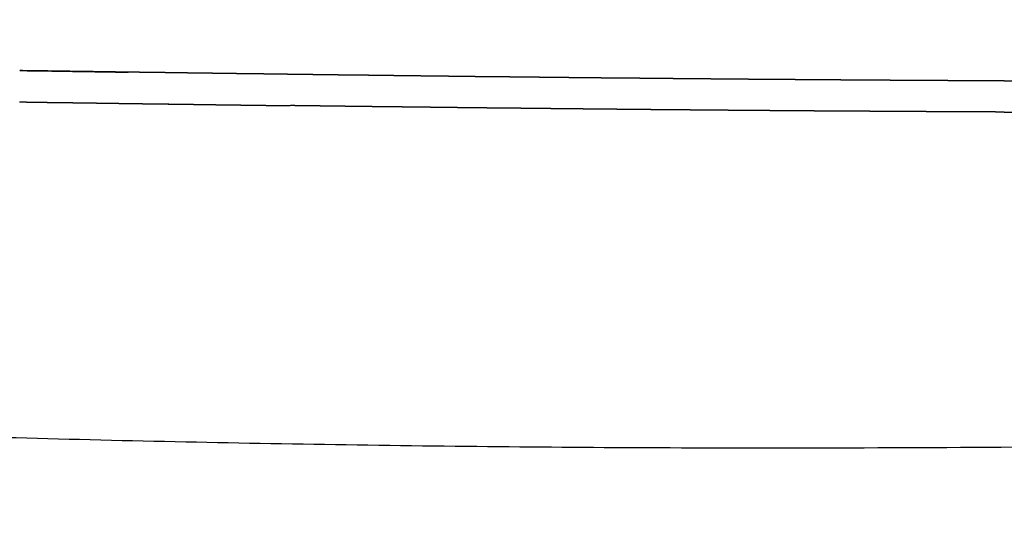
# Model space of a CAD drawing. Header units: millimetres. Extents: x -31695 to -21550, y -3481 to 7253.
# Tile 541 of 656: x -31255 to -31130, y 5439 to 5504. Entities that reach past the tile are written whole.
import ezdxf

# ---------------------------------------------------------------- set-up
doc = ezdxf.new("R2010")
doc.units = ezdxf.units.MM
doc.layers.add('2d', color=7, linetype='Continuous', true_color=0x000000)

msp = doc.modelspace()

# ---------------------------------------------------------------- linework, layer by layer
at = {"layer": '2d'}
for points, knots in [([(-30699.37, 5561.54), (-30698.52, 5560.54), (-30696.33, 5557.23), (-30694.87, 5555.06), (-30693.6, 5552.68), (-30692.33, 5550.31), (-30691.24, 5547.71), (-30690.16, 5545.11), (-30689.24, 5542.27), (-30688.31, 5539.42), (-30687.55, 5536.33), (-30686.78, 5533.23), (-30686.86, 5533.17), (-30686.93, 5533.1), (-30686.31, 5529.74), (-30685.68, 5526.37), (-30685.18, 5522.72), (-30684.67, 5519.07), (-30684.28, 5515.11), (-30683.89, 5511.16), (-30683.6, 5506.89), (-30683.31, 5502.62), (-30683.1, 5498.02), (-30682.89, 5493.42), (-30682.75, 5488.47), (-30682.61, 5483.52), (-30682.52, 5478.21), (-30682.44, 5472.9), (-30682.39, 5467.21), (-30682.35, 5461.53), (-30682.33, 5455.45), (-30682.32, 5449.37), (-30682.32, 5442.88), (-30682.32, 5436.4), (-30682.32, 5429.5), (-30682.32, 5422.6), (-30682.32, 5415.3), (-30682.32, 5408), (-30682.32, 5400.34), (-30682.32, 5392.67), (-30682.32, 5384.67), (-30682.32, 5376.67), (-30682.32, 5368.35), (-30682.32, 5360.03), (-30682.32, 5351.43), (-30682.32, 5342.83), (-30682.32, 5333.97), (-30682.32, 5325.11), (-30682.32, 5316.02), (-30682.32, 5306.93), (-30682.32, 5297.64), (-30682.32, 5288.34), (-30682.32, 5278.87), (-30682.32, 5269.41), (-30682.32, 5259.79), (-30682.32, 5250.17), (-30682.32, 5240.44), (-30682.32, 5230.7), (-30682.32, 5220.87), (-30682.32, 5211.04), (-30682.32, 5201.14), (-30682.32, 5191.25), (-30682.32, 5181.31), (-30682.32, 5171.38), (-30682.32, 5161.43), (-30682.32, 5151.49), (-30682.32, 5141.56), (-30682.32, 5131.63), (-30682.32, 5121.74), (-30682.32, 5111.85), (-30682.32, 5102.03), (-30682.32, 5092.21), (-30682.32, 5082.48), (-30682.32, 5072.74), (-30682.32, 5063.12), (-30682.32, 5053.51), (-30682.32, 5044.02), (-30682.32, 5034.54), (-30682.32, 5025.23), (-30682.32, 5015.91), (-30682.32, 5006.78), (-30682.32, 4997.64), (-30682.32, 4988.72), (-30682.32, 4979.8), (-30682.32, 4971.12), (-30682.32, 4962.44), (-30682.32, 4954.01), (-30682.32, 4945.59), (-30682.32, 4937.45), (-30682.32, 4929.31), (-30682.32, 4921.47), (-30682.32, 4913.64), (-30682.32, 4906.14), (-30682.32, 4898.64), (-30682.32, 4891.5), (-30682.32, 4884.36), (-30682.32, 4877.6), (-30682.32, 4870.84), (-30682.32, 4864.48), (-30682.32, 4858.12), (-30682.33, 4852.15), (-30682.35, 4846.18), (-30682.39, 4840.6), (-30682.44, 4835.01), (-30682.52, 4829.79), (-30682.61, 4824.57), (-30682.75, 4819.71), (-30682.89, 4814.85), (-30683.1, 4810.33), (-30683.31, 4805.81), (-30683.6, 4801.63), (-30683.89, 4797.44), (-30684.28, 4793.57), (-30684.68, 4789.71), (-30685.18, 4786.14), (-30686.15, 4779.18), (-30686.78, 4775.91), (-30687.55, 4772.93), (-30688.32, 4769.94), (-30689.24, 4767.23), (-30690.16, 4764.51), (-30691.25, 4762.05), (-30692.33, 4759.59), (-30693.6, 4757.38), (-30694.87, 4755.16), (-30696.34, 4753.18), (-30697.8, 4751.2), (-30699.47, 4749.43), (-30701.15, 4747.67), (-30703.04, 4746.11), (-30704.94, 4744.56), (-30707.07, 4743.2), (-30709.21, 4741.83), (-30711.59, 4740.65), (-30713.97, 4739.47), (-30716.62, 4738.46), (-30719.27, 4737.45), (-30722.19, 4736.6), (-30725.12, 4735.74), (-30728.33, 4735.03), (-30738.73, 4733.29), (-30742.57, 4732.83), (-30746.41, 4732.36), (-30750.58, 4732), (-30754.75, 4731.63), (-30759.27, 4731.36), (-30763.79, 4731.09), (-30768.67, 4730.89), (-30773.55, 4730.7), (-30778.8, 4730.57), (-30784.05, 4730.44), (-30789.69, 4730.36), (-30795.33, 4730.28), (-30801.37, 4730.24), (-30807.41, 4730.2), (-30813.87, 4730.18), (-30820.32, 4730.17), (-30827.21, 4730.17), (-30834.09, 4730.17), (-30841.41, 4730.17), (-30848.73, 4730.17), (-30856.46, 4730.17), (-30864.18, 4730.17), (-30872.29, 4730.17), (-30880.39, 4730.17), (-30888.83, 4730.17), (-30897.28, 4730.17), (-30906.03, 4730.17), (-30914.79, 4730.17), (-30923.82, 4730.17), (-30932.84, 4730.17), (-30942.12, 4730.17), (-30951.39, 4730.18), (-30960.87, 4730.18), (-30970.35, 4730.18), (-30980, 4730.18), (-30989.66, 4730.18), (-30999.45, 4730.18), (-31009.25, 4730.18), (-31019.16, 4730.18), (-31029.06, 4730.18), (-31039.04, 4730.18), (-31049.03, 4730.18), (-31059.05, 4730.18), (-31069.07, 4730.18), (-31079.1, 4730.18), (-31089.14, 4730.18), (-31099.14, 4730.18), (-31109.15, 4730.18), (-31119.1, 4730.18), (-31129.05, 4730.18), (-31138.91, 4730.18), (-31148.77, 4730.18), (-31158.52, 4730.18), (-31168.27, 4730.18), (-31177.9, 4730.18), (-31187.53, 4730.18), (-31197.02, 4730.18), (-31206.51, 4730.18), (-31215.84, 4730.18), (-31225.17, 4730.18), (-31234.33, 4730.18), (-31243.49, 4730.18), (-31252.46, 4730.18), (-31261.43, 4730.18), (-31270.2, 4730.18), (-31278.96, 4730.18), (-31287.51, 4730.18), (-31296.05, 4730.18), (-31304.36, 4730.17), (-31312.67, 4730.17), (-31320.72, 4730.17), (-31328.78, 4730.17), (-31336.56, 4730.17), (-31344.34, 4730.17), (-31351.84, 4730.17), (-31359.34, 4730.17), (-31366.54, 4730.17), (-31373.73, 4730.17), (-31379.53, 4730.17), (-31385.32, 4730.17)], [-72.510158, -72.510158, -72.510158, -72, -70, -70, -69, -69, -68, -68, -67, -67, -66, -66, -65, -65, -64, -64, -63, -63, -62, -62, -61, -61, -60, -60, -59, -59, -58, -58, -57, -57, -56, -56, -55, -55, -54, -54, -53, -53, -52, -52, -51, -51, -50, -50, -49, -49, -48, -48, -47, -47, -46, -46, -45, -45, -44, -44, -43, -43, -42, -42, -41, -41, -40, -40, -39, -39, -38, -38, -37, -37, -36, -36, -35, -35, -34, -34, -33, -33, -32, -32, -31, -31, -30, -30, -29, -29, -28, -28, -27, -27, -26, -26, -25, -25, -24, -24, -23, -23, -22, -22, -21, -21, -20, -20, -19, -19, -18, -18, -17, -17, -16, -16, -15, -15, -14, -12, -12, -11, -11, -10, -10, -9, -9, -8, -8, -7, -7, -6, -6, -5, -5, -4, -4, -3, -3, -2, -2, -1, 0.25, 2, 2, 3, 3, 4, 4, 5, 5, 6, 6, 7, 7, 8, 8, 9, 9, 10, 10, 11, 11, 12, 12, 13, 13, 14, 14, 15, 15, 16, 16, 17, 17, 18, 18, 19, 19, 20, 20, 21, 21, 22, 22, 23, 23, 24, 24, 25, 25, 26, 26, 27, 27, 28, 28, 29, 29, 30, 30, 31, 31, 32, 32, 33, 33, 34, 34, 35, 35, 36, 36, 37, 37, 38, 38, 39, 39, 40, 40, 41, 41, 41.842249, 41.842249, 41.842249]), ([(-31254.78, 5494.01), (-31254.53, 5494), (-31254.27, 5494), (-31254.02, 5494), (-31253.77, 5493.99), (-31253.51, 5493.99), (-31253.26, 5493.98), (-31253.01, 5493.98), (-31252.75, 5493.98), (-31252.5, 5493.97), (-31252.24, 5493.97), (-31251.99, 5493.97), (-31251.73, 5493.96), (-31251.48, 5493.96), (-31251.22, 5493.95), (-31250.97, 5493.95), (-31250.72, 5493.95), (-31250.46, 5493.94), (-31250.21, 5493.94), (-31249.95, 5493.94), (-31249.7, 5493.93), (-31249.44, 5493.93), (-31249.19, 5493.93), (-31248.93, 5493.92), (-31248.68, 5493.92), (-31248.42, 5493.91), (-31248.17, 5493.91), (-31247.91, 5493.91), (-31247.66, 5493.9), (-31247.4, 5493.9), (-31247.15, 5493.9), (-31246.89, 5493.89), (-31246.64, 5493.89), (-31246.38, 5493.89), (-31246.13, 5493.88), (-31245.87, 5493.88), (-31245.61, 5493.87), (-31245.36, 5493.87), (-31245.1, 5493.87), (-31244.85, 5493.86), (-31244.59, 5493.86), (-31244.34, 5493.86), (-31244.08, 5493.85), (-31243.82, 5493.85), (-31243.57, 5493.85), (-31243.31, 5493.84), (-31243.06, 5493.84), (-31242.8, 5493.83), (-31242.54, 5493.83), (-31242.29, 5493.83), (-31242.03, 5493.82), (-31241.77, 5493.82), (-31241.52, 5493.82), (-31241.26, 5493.81), (-31241, 5493.81), (-31240.75, 5493.81), (-31240.49, 5493.8), (-31240.23, 5493.8), (-31239.98, 5493.8), (-31239.72, 5493.79), (-31239.47, 5493.79), (-31239.21, 5493.78), (-31238.95, 5493.78), (-31238.7, 5493.78), (-31238.44, 5493.77), (-31238.18, 5493.77), (-31237.93, 5493.77), (-31237.67, 5493.76), (-31237.41, 5493.76), (-31237.15, 5493.76), (-31236.9, 5493.75), (-31236.64, 5493.75), (-31236.38, 5493.75), (-31236.13, 5493.74), (-31235.87, 5493.74), (-31235.61, 5493.74), (-31235.35, 5493.73), (-31235.1, 5493.73), (-31234.84, 5493.72), (-31234.58, 5493.72), (-31234.32, 5493.72), (-31234.07, 5493.71), (-31233.81, 5493.71), (-31233.55, 5493.71), (-31233.29, 5493.7), (-31233.03, 5493.7), (-31232.78, 5493.7), (-31232.52, 5493.69), (-31232.26, 5493.69), (-31232, 5493.69), (-31231.75, 5493.68), (-31231.49, 5493.68), (-31231.23, 5493.68), (-31230.97, 5493.67), (-31230.71, 5493.67), (-31230.46, 5493.67), (-31230.2, 5493.66), (-31229.94, 5493.66), (-31229.68, 5493.65), (-31229.42, 5493.65), (-31229.17, 5493.65), (-31228.91, 5493.64), (-31228.65, 5493.64), (-31228.39, 5493.64), (-31228.13, 5493.63), (-31227.87, 5493.63), (-31227.62, 5493.63), (-31227.36, 5493.62), (-31227.1, 5493.62), (-31226.84, 5493.62), (-31226.58, 5493.61), (-31226.32, 5493.61), (-31226.06, 5493.61), (-31225.8, 5493.6), (-31225.55, 5493.6), (-31225.29, 5493.6), (-31225.03, 5493.59), (-31224.77, 5493.59), (-31224.51, 5493.59), (-31224.25, 5493.58), (-31223.99, 5493.58), (-31223.73, 5493.58), (-31223.47, 5493.57), (-31223.22, 5493.57), (-31222.96, 5493.57), (-31222.7, 5493.56), (-31222.44, 5493.56), (-31222.18, 5493.56), (-31221.92, 5493.55), (-31221.66, 5493.55), (-31221.4, 5493.55), (-31221.14, 5493.54), (-31220.88, 5493.54), (-31220.63, 5493.54), (-31220.39, 5493.53)], [195.981782, 195.981782, 195.981782, 196.996603, 196.996603, 198.011424, 198.011424, 199.026246, 199.026246, 200.041067, 200.041067, 201.055888, 201.055888, 202.07071, 202.07071, 203.085531, 203.085531, 204.100352, 204.100352, 205.115174, 205.115174, 206.129995, 206.129995, 207.144816, 207.144816, 208.159638, 208.159638, 209.174459, 209.174459, 210.18928, 210.18928, 211.204102, 211.204102, 212.218923, 212.218923, 213.233744, 213.233744, 214.248566, 214.248566, 215.263387, 215.263387, 216.278208, 216.278208, 217.29303, 217.29303, 218.307851, 218.307851, 219.322672, 219.322672, 220.337494, 220.337494, 221.352315, 221.352315, 222.367136, 222.367136, 223.381958, 223.381958, 224.396779, 224.396779, 225.4116, 225.4116, 226.426422, 226.426422, 227.441243, 227.441243, 228.456064, 228.456064, 229.470886, 229.470886, 230.485707, 230.485707, 231.500528, 231.500528, 232.51535, 232.51535, 233.530171, 233.530171, 234.544992, 234.544992, 235.559814, 235.559814, 236.574635, 236.574635, 237.589456, 237.589456, 238.604278, 238.604278, 239.619099, 239.619099, 240.633921, 240.633921, 241.648742, 241.648742, 242.663563, 242.663563, 243.678385, 243.678385, 244.693206, 244.693206, 245.708027, 245.708027, 246.722849, 246.722849, 247.73767, 247.73767, 248.752491, 248.752491, 249.767313, 249.767313, 250.782134, 250.782134, 251.796955, 251.796955, 252.811777, 252.811777, 253.826598, 253.826598, 254.841419, 254.841419, 255.856241, 255.856241, 256.871062, 256.871062, 257.885883, 257.885883, 258.900705, 258.900705, 259.915526, 259.915526, 260.930347, 260.930347, 261.945169, 261.945169, 262.95999, 262.95999, 263.974811, 263.974811, 263.974811])]:
    msp.add_open_spline(points, degree=2, knots=knots, dxfattribs=at)
at = {"layer": '2d', "linetype": 'Continuous'}
for points, knots in [([(-31220.33, 5497.5), (-31220.59, 5497.5), (-31220.85, 5497.51), (-31221.1, 5497.51), (-31221.36, 5497.51), (-31221.62, 5497.52), (-31221.88, 5497.52), (-31222.14, 5497.52), (-31222.4, 5497.53), (-31222.66, 5497.53), (-31222.92, 5497.53), (-31223.18, 5497.54), (-31223.43, 5497.54), (-31223.69, 5497.55), (-31223.95, 5497.55), (-31224.21, 5497.55), (-31224.47, 5497.56), (-31224.73, 5497.56), (-31224.99, 5497.56), (-31225.25, 5497.57), (-31225.5, 5497.57), (-31225.76, 5497.57), (-31226.02, 5497.58), (-31226.28, 5497.58), (-31226.54, 5497.58), (-31226.8, 5497.59), (-31227.06, 5497.59), (-31227.31, 5497.59), (-31227.57, 5497.6), (-31227.83, 5497.6), (-31228.09, 5497.6), (-31228.35, 5497.61), (-31228.61, 5497.61), (-31228.86, 5497.61), (-31229.12, 5497.62), (-31229.38, 5497.62), (-31229.64, 5497.62), (-31229.9, 5497.63), (-31230.15, 5497.63), (-31230.41, 5497.64), (-31230.67, 5497.64), (-31230.93, 5497.64), (-31231.19, 5497.65), (-31231.44, 5497.65), (-31231.7, 5497.65), (-31231.96, 5497.66), (-31232.22, 5497.66), (-31232.47, 5497.66), (-31232.73, 5497.67), (-31232.99, 5497.67), (-31233.25, 5497.67), (-31233.5, 5497.68), (-31233.76, 5497.68), (-31234.02, 5497.68), (-31234.28, 5497.69), (-31234.54, 5497.69), (-31234.79, 5497.69), (-31235.05, 5497.7), (-31235.31, 5497.7), (-31235.56, 5497.71), (-31235.82, 5497.71), (-31236.08, 5497.71), (-31236.34, 5497.72), (-31236.59, 5497.72), (-31236.85, 5497.72), (-31237.11, 5497.73), (-31237.36, 5497.73), (-31237.62, 5497.73), (-31237.88, 5497.74), (-31238.13, 5497.74), (-31238.39, 5497.74), (-31238.65, 5497.75), (-31238.9, 5497.75), (-31239.16, 5497.76), (-31239.42, 5497.76), (-31239.67, 5497.76), (-31239.93, 5497.77), (-31240.19, 5497.77), (-31240.44, 5497.77), (-31240.7, 5497.78), (-31240.96, 5497.78), (-31241.21, 5497.78), (-31241.47, 5497.79), (-31241.72, 5497.79), (-31241.98, 5497.8), (-31242.24, 5497.8), (-31242.49, 5497.8), (-31242.75, 5497.81), (-31243.01, 5497.81), (-31243.26, 5497.81), (-31243.52, 5497.82), (-31243.77, 5497.82), (-31244.03, 5497.82), (-31244.29, 5497.83), (-31244.54, 5497.83), (-31244.8, 5497.84), (-31245.05, 5497.84), (-31245.31, 5497.84), (-31245.56, 5497.85), (-31245.82, 5497.85), (-31246.07, 5497.85), (-31246.33, 5497.86), (-31246.58, 5497.86), (-31246.84, 5497.86), (-31247.09, 5497.87), (-31247.35, 5497.87), (-31247.6, 5497.88), (-31247.86, 5497.88), (-31248.11, 5497.88), (-31248.37, 5497.89), (-31248.62, 5497.89), (-31248.88, 5497.89), (-31249.13, 5497.9), (-31249.39, 5497.9), (-31249.64, 5497.9), (-31249.9, 5497.91), (-31250.15, 5497.91), (-31250.41, 5497.92), (-31250.66, 5497.92), (-31250.92, 5497.92), (-31251.17, 5497.93), (-31251.42, 5497.93), (-31251.68, 5497.93), (-31251.93, 5497.94), (-31252.19, 5497.94), (-31252.44, 5497.95), (-31252.7, 5497.95), (-31252.95, 5497.95), (-31253.2, 5497.96), (-31253.46, 5497.96), (-31253.71, 5497.96), (-31253.96, 5497.97), (-31254.22, 5497.97), (-31254.47, 5497.97), (-31254.76, 5497.99), (-31254.5, 5497.98), (-31254.25, 5497.98), (-31254, 5497.98), (-31253.74, 5497.97), (-31253.49, 5497.97), (-31253.24, 5497.96), (-31252.98, 5497.96), (-31252.73, 5497.96), (-31252.47, 5497.95), (-31252.22, 5497.95), (-31251.96, 5497.94), (-31251.71, 5497.94), (-31251.46, 5497.94), (-31251.2, 5497.93), (-31250.95, 5497.93), (-31250.69, 5497.93), (-31250.44, 5497.92), (-31250.18, 5497.92), (-31249.93, 5497.91), (-31249.67, 5497.91), (-31249.42, 5497.91), (-31249.16, 5497.9), (-31248.91, 5497.9), (-31248.65, 5497.89), (-31248.4, 5497.89), (-31248.14, 5497.89), (-31247.89, 5497.88), (-31247.63, 5497.88), (-31247.38, 5497.88), (-31247.12, 5497.87), (-31246.87, 5497.87), (-31246.61, 5497.86), (-31246.36, 5497.86), (-31246.1, 5497.86), (-31245.85, 5497.85), (-31245.59, 5497.85), (-31245.34, 5497.85), (-31245.08, 5497.84), (-31244.83, 5497.84), (-31244.57, 5497.83), (-31244.32, 5497.83), (-31244.06, 5497.83), (-31243.8, 5497.82), (-31243.55, 5497.82), (-31243.29, 5497.82), (-31243.04, 5497.81), (-31242.78, 5497.81), (-31242.52, 5497.8), (-31242.27, 5497.8), (-31242.01, 5497.8), (-31241.75, 5497.79), (-31241.5, 5497.79), (-31241.24, 5497.79), (-31240.99, 5497.78)], [224, 224, 224, 225, 225, 226, 226, 227, 227, 228, 228, 229, 229, 230, 230, 231, 231, 232, 232, 233, 233, 234, 234, 235, 235, 236, 236, 237, 237, 238, 238, 239, 239, 240, 240, 241, 241, 242, 242, 243, 243, 244, 244, 245, 245, 246, 246, 247, 247, 248, 248, 249, 249, 250, 250, 251, 251, 252, 252, 253, 253, 254, 254, 255, 255, 256, 256, 257, 257, 258, 258, 259, 259, 260, 260, 261, 261, 262, 262, 263, 263, 264, 264, 265, 265, 266, 266, 267, 267, 268, 268, 269, 269, 270, 270, 271, 271, 272.000586, 272.000586, 273, 273, 274, 274, 275, 275, 276, 276, 277, 277, 278, 278, 279, 279, 280, 280, 281, 281, 282, 282, 283, 283, 284, 284, 285, 285, 286, 286, 287, 287, 288, 288, 289, 289, 290, 290, 292, 292, 293, 293, 294, 294, 295, 295, 296, 296, 297, 297, 298, 298, 299, 299, 300, 300, 301, 301, 302, 302, 303, 303, 304, 304, 305, 305, 306, 306, 307, 307, 308, 308, 309, 309, 310, 310, 311, 311, 312, 312, 313, 313, 314, 314, 315, 315, 316, 316, 317, 317, 318, 318, 319, 319, 319]), ([(-31236.85, 5497.72), (-31236.87, 5497.72), (-31236.88, 5497.72), (-31237.12, 5497.73), (-31237.36, 5497.73)], [33.9430929, 33.9430929, 33.9430929, 34, 34, 34.9425987, 34.9425987, 34.9425987]), ([(-31129.73, 5496.67), (-31129.87, 5496.67), (-31130.01, 5496.67), (-31130.26, 5496.67), (-31130.52, 5496.68), (-31130.77, 5496.68), (-31131.03, 5496.68), (-31131.28, 5496.68), (-31131.54, 5496.68), (-31131.8, 5496.68), (-31132.05, 5496.68), (-31132.31, 5496.68), (-31132.56, 5496.68), (-31132.82, 5496.69), (-31133.08, 5496.69), (-31133.33, 5496.69), (-31133.59, 5496.69), (-31133.84, 5496.69), (-31134.1, 5496.69), (-31134.36, 5496.69), (-31134.61, 5496.69), (-31134.87, 5496.69), (-31135.12, 5496.7), (-31135.38, 5496.7), (-31135.64, 5496.7), (-31135.89, 5496.7), (-31136.15, 5496.7), (-31136.41, 5496.7), (-31136.66, 5496.7), (-31136.92, 5496.7), (-31137.18, 5496.71), (-31137.43, 5496.71), (-31137.69, 5496.71), (-31137.95, 5496.71), (-31138.2, 5496.71), (-31138.46, 5496.71), (-31138.72, 5496.71), (-31138.97, 5496.72), (-31139.23, 5496.72), (-31139.49, 5496.72), (-31139.75, 5496.72), (-31140, 5496.72), (-31140.26, 5496.72), (-31140.52, 5496.72), (-31140.78, 5496.73), (-31141.03, 5496.73), (-31141.29, 5496.73), (-31141.55, 5496.73), (-31141.8, 5496.73), (-31142.06, 5496.73), (-31142.32, 5496.73), (-31142.58, 5496.74), (-31142.83, 5496.74), (-31143.09, 5496.74), (-31143.35, 5496.74), (-31143.61, 5496.74), (-31143.86, 5496.74), (-31144.12, 5496.74), (-31144.38, 5496.75), (-31144.64, 5496.75), (-31144.9, 5496.75), (-31145.15, 5496.75), (-31145.41, 5496.75), (-31145.67, 5496.75), (-31145.93, 5496.76), (-31146.19, 5496.76), (-31146.44, 5496.76), (-31146.7, 5496.76), (-31146.96, 5496.76), (-31147.22, 5496.76), (-31147.48, 5496.77), (-31147.74, 5496.77), (-31147.99, 5496.77), (-31148.25, 5496.77), (-31148.51, 5496.77), (-31148.77, 5496.77), (-31149.03, 5496.78), (-31149.29, 5496.78), (-31149.54, 5496.78), (-31149.8, 5496.78), (-31150.06, 5496.78), (-31150.32, 5496.78), (-31150.58, 5496.79), (-31150.84, 5496.79), (-31151.1, 5496.79), (-31151.35, 5496.79), (-31151.61, 5496.79), (-31151.87, 5496.79), (-31152.13, 5496.8), (-31152.39, 5496.8), (-31152.65, 5496.8), (-31152.91, 5496.8), (-31153.17, 5496.8), (-31153.42, 5496.81), (-31153.68, 5496.81), (-31153.94, 5496.81), (-31154.2, 5496.81), (-31154.46, 5496.81), (-31154.72, 5496.82), (-31154.98, 5496.82), (-31155.24, 5496.82), (-31155.5, 5496.82), (-31155.76, 5496.82), (-31156.02, 5496.82), (-31156.28, 5496.83), (-31156.54, 5496.83), (-31156.79, 5496.83), (-31157.05, 5496.83), (-31157.31, 5496.83), (-31157.57, 5496.84), (-31157.83, 5496.84), (-31158.09, 5496.84), (-31158.35, 5496.84), (-31158.61, 5496.84), (-31158.87, 5496.85), (-31159.13, 5496.85), (-31159.39, 5496.85), (-31159.65, 5496.85), (-31159.91, 5496.85), (-31160.17, 5496.86), (-31160.43, 5496.86), (-31160.69, 5496.86), (-31160.95, 5496.86), (-31161.21, 5496.86), (-31161.47, 5496.87), (-31161.73, 5496.87), (-31161.99, 5496.87), (-31162.25, 5496.87), (-31162.51, 5496.88), (-31162.77, 5496.88), (-31163.03, 5496.88), (-31163.29, 5496.88), (-31163.55, 5496.88), (-31163.81, 5496.89), (-31164.07, 5496.89), (-31164.33, 5496.89), (-31164.59, 5496.89), (-31164.85, 5496.9), (-31165.11, 5496.9), (-31165.37, 5496.9), (-31165.63, 5496.9), (-31165.89, 5496.9), (-31166.15, 5496.91), (-31166.41, 5496.91), (-31166.67, 5496.91), (-31166.93, 5496.91), (-31167.19, 5496.92), (-31167.45, 5496.92), (-31167.71, 5496.92), (-31167.97, 5496.92), (-31168.23, 5496.92), (-31168.49, 5496.93), (-31168.75, 5496.93), (-31169.01, 5496.93), (-31169.27, 5496.93), (-31169.53, 5496.94), (-31169.79, 5496.94), (-31170.05, 5496.94), (-31170.31, 5496.94), (-31170.57, 5496.94), (-31170.83, 5496.95), (-31171.09, 5496.95), (-31171.35, 5496.95), (-31171.61, 5496.95), (-31171.87, 5496.96), (-31172.13, 5496.96), (-31172.39, 5496.96), (-31172.66, 5496.96), (-31172.92, 5496.97), (-31173.18, 5496.97), (-31173.44, 5496.97), (-31173.7, 5496.97), (-31173.96, 5496.98), (-31174.22, 5496.98), (-31174.48, 5496.98), (-31174.74, 5496.98), (-31175, 5496.99), (-31175.26, 5496.99), (-31175.52, 5496.99), (-31175.78, 5496.99), (-31176.04, 5497), (-31176.3, 5497), (-31176.56, 5497), (-31176.83, 5497), (-31177.09, 5497.01), (-31177.35, 5497.01), (-31177.61, 5497.01), (-31177.87, 5497.01), (-31178.13, 5497.02), (-31178.39, 5497.02), (-31178.65, 5497.02), (-31178.91, 5497.02), (-31179.17, 5497.03), (-31179.43, 5497.03), (-31179.69, 5497.03), (-31179.95, 5497.03), (-31180.22, 5497.04), (-31180.48, 5497.04), (-31180.74, 5497.04), (-31181, 5497.04), (-31181.26, 5497.05), (-31181.52, 5497.05), (-31181.78, 5497.05), (-31182.04, 5497.05), (-31182.3, 5497.06), (-31182.56, 5497.06), (-31182.82, 5497.06), (-31183.09, 5497.07), (-31183.35, 5497.07), (-31183.61, 5497.07), (-31183.87, 5497.07), (-31184.13, 5497.08), (-31184.39, 5497.08), (-31184.65, 5497.08), (-31184.91, 5497.08), (-31185.17, 5497.09), (-31185.43, 5497.09), (-31185.69, 5497.09), (-31185.96, 5497.09), (-31186.22, 5497.1), (-31186.48, 5497.1), (-31186.74, 5497.1), (-31187, 5497.11), (-31187.26, 5497.11), (-31187.52, 5497.11), (-31187.78, 5497.11), (-31188.04, 5497.12), (-31188.3, 5497.12), (-31188.56, 5497.12), (-31188.83, 5497.13), (-31189.09, 5497.13), (-31189.35, 5497.13), (-31189.61, 5497.13), (-31189.87, 5497.14), (-31190.13, 5497.14), (-31190.39, 5497.14), (-31190.65, 5497.15), (-31190.91, 5497.15), (-31191.17, 5497.15), (-31191.43, 5497.15), (-31191.7, 5497.16), (-31191.96, 5497.16), (-31192.22, 5497.16), (-31192.48, 5497.17), (-31192.74, 5497.17), (-31193, 5497.17), (-31193.26, 5497.17), (-31193.52, 5497.18), (-31193.78, 5497.18), (-31194.04, 5497.18), (-31194.3, 5497.19), (-31194.57, 5497.19), (-31194.83, 5497.19), (-31195.09, 5497.19), (-31195.35, 5497.2), (-31195.61, 5497.2), (-31195.87, 5497.2), (-31196.13, 5497.21), (-31196.39, 5497.21), (-31196.65, 5497.21), (-31196.91, 5497.21), (-31197.17, 5497.22), (-31197.43, 5497.22), (-31197.69, 5497.22), (-31197.96, 5497.23), (-31198.22, 5497.23), (-31198.48, 5497.23), (-31198.74, 5497.24), (-31199, 5497.24), (-31199.26, 5497.24), (-31199.52, 5497.24), (-31199.78, 5497.25), (-31200.04, 5497.25), (-31200.3, 5497.25), (-31200.56, 5497.26), (-31200.82, 5497.26), (-31201.08, 5497.26), (-31201.34, 5497.27), (-31201.61, 5497.27), (-31201.87, 5497.27), (-31202.13, 5497.28), (-31202.39, 5497.28), (-31202.65, 5497.28), (-31202.91, 5497.28), (-31203.17, 5497.29), (-31203.43, 5497.29), (-31203.69, 5497.29), (-31203.95, 5497.3), (-31204.21, 5497.3), (-31204.47, 5497.3), (-31204.73, 5497.31), (-31204.99, 5497.31), (-31205.25, 5497.31), (-31205.51, 5497.32), (-31205.77, 5497.32), (-31206.03, 5497.32), (-31206.29, 5497.32), (-31206.55, 5497.33), (-31206.81, 5497.33), (-31207.08, 5497.33), (-31207.34, 5497.34), (-31207.6, 5497.34), (-31207.86, 5497.34), (-31208.12, 5497.35), (-31208.38, 5497.35), (-31208.64, 5497.35), (-31208.9, 5497.36), (-31209.16, 5497.36), (-31209.42, 5497.36), (-31209.68, 5497.37), (-31209.94, 5497.37), (-31210.2, 5497.37), (-31210.46, 5497.38), (-31210.72, 5497.38), (-31210.98, 5497.38), (-31211.24, 5497.39), (-31211.5, 5497.39), (-31211.76, 5497.39), (-31212.02, 5497.4), (-31212.28, 5497.4), (-31212.54, 5497.4), (-31212.8, 5497.4), (-31213.06, 5497.41), (-31213.32, 5497.41), (-31213.58, 5497.41), (-31213.84, 5497.42), (-31214.1, 5497.42), (-31214.36, 5497.42), (-31214.62, 5497.43), (-31214.88, 5497.43), (-31215.14, 5497.43), (-31215.4, 5497.44), (-31215.66, 5497.44), (-31215.92, 5497.44), (-31216.18, 5497.45), (-31216.43, 5497.45), (-31216.69, 5497.45), (-31216.95, 5497.46), (-31217.21, 5497.46), (-31217.47, 5497.46), (-31217.73, 5497.47), (-31217.99, 5497.47), (-31218.25, 5497.47), (-31218.51, 5497.48), (-31218.77, 5497.48), (-31219.03, 5497.48), (-31219.29, 5497.49), (-31219.55, 5497.49), (-31219.81, 5497.49), (-31220.07, 5497.5), (-31220.33, 5497.5)], [49.46111, 49.46111, 49.46111, 50, 50, 51, 51, 52, 52, 53, 53, 54, 54, 55, 55, 56, 56, 57, 57, 58, 58, 59, 59, 60, 60, 61, 61, 62, 62, 63, 63, 64, 64, 65, 65, 66, 66, 67, 67, 68, 68, 69, 69, 70, 70, 71, 71, 72, 72, 73, 73, 74, 74, 75, 75, 76, 76, 77, 77, 78, 78, 79, 79, 80, 80, 81, 81, 82, 82, 83, 83, 84, 84, 85, 85, 86, 86, 87, 87, 88, 88, 89, 89, 90, 90, 91, 91, 92, 92, 93, 93, 94, 94, 95, 95, 96, 96, 97, 97, 98, 98, 99, 99, 100, 100, 101, 101, 102, 102, 103, 103, 104, 104, 105, 105, 106, 106, 107, 107, 108, 108, 109, 109, 110, 110, 111, 111, 112, 112, 113, 113, 114, 114, 115, 115, 116, 116, 117, 117, 118, 118, 119, 119, 120, 120, 121, 121, 122, 122, 123, 123, 124, 124, 125, 125, 126, 126, 127, 127, 128, 128, 129, 129, 130, 130, 131, 131, 132, 132, 133, 133, 134, 134, 135, 135, 136, 136, 137, 137, 138, 138, 139, 139, 140, 140, 141, 141, 142, 142, 143, 143, 144, 144, 145, 145, 146, 146, 147, 147, 148, 148, 149, 149, 150, 150, 151, 151, 152, 152, 153, 153, 154, 154, 155, 155, 156, 156, 157, 157, 158, 158, 159, 159, 160, 160, 161, 161, 162, 162, 163, 163, 164, 164, 165, 165, 166, 166, 167, 167, 168, 168, 169, 169, 170, 170, 171, 171, 172, 172, 173, 173, 174, 174, 175, 175, 176, 176, 177, 177, 178, 178, 179, 179, 180, 180, 181, 181, 182, 182, 183, 183, 184, 184, 185, 185, 186, 186, 187, 187, 188, 188, 189, 189, 190, 190, 191, 191, 192, 192, 193, 193, 194, 194, 195, 195, 196, 196, 197, 197, 198, 198, 199, 199, 200, 200, 201, 201, 202, 202, 203, 203, 204, 204, 205, 205, 206, 206, 207, 207, 208, 208, 209, 209, 210, 210, 211, 211, 212, 212, 213, 213, 214, 214, 215, 215, 216, 216, 217, 217, 218, 218, 219, 219, 220, 220, 221, 221, 222, 222, 223, 223, 224, 224, 224]), ([(-31129.73, 5496.67), (-31129.59, 5496.67), (-31129.46, 5496.67), (-31129.2, 5496.67), (-31128.94, 5496.68), (-31128.69, 5496.68), (-31128.43, 5496.68), (-31128.18, 5496.68), (-31127.92, 5496.68), (-31127.67, 5496.68), (-31127.41, 5496.68), (-31127.15, 5496.68), (-31126.9, 5496.68), (-31126.64, 5496.69), (-31126.39, 5496.69), (-31126.13, 5496.69), (-31125.87, 5496.69), (-31125.62, 5496.69), (-31125.36, 5496.69), (-31125.11, 5496.69), (-31124.85, 5496.69), (-31124.59, 5496.69), (-31124.34, 5496.7), (-31124.08, 5496.7), (-31123.82, 5496.7), (-31123.57, 5496.7), (-31123.31, 5496.7), (-31123.06, 5496.7), (-31122.8, 5496.7), (-31122.54, 5496.7), (-31122.29, 5496.71), (-31122.03, 5496.71), (-31121.77, 5496.71), (-31121.52, 5496.71), (-31121.26, 5496.71), (-31121, 5496.71), (-31120.74, 5496.71), (-31120.49, 5496.72), (-31120.23, 5496.72), (-31119.97, 5496.72), (-31119.72, 5496.72), (-31119.46, 5496.72), (-31119.2, 5496.72), (-31118.94, 5496.72), (-31118.69, 5496.73), (-31118.43, 5496.73), (-31118.17, 5496.73), (-31117.91, 5496.73), (-31117.66, 5496.73), (-31117.4, 5496.73), (-31117.14, 5496.73), (-31116.88, 5496.74), (-31116.63, 5496.74), (-31116.37, 5496.74), (-31116.11, 5496.74), (-31115.85, 5496.74), (-31115.6, 5496.74), (-31115.34, 5496.74), (-31115.08, 5496.75), (-31114.82, 5496.75), (-31114.57, 5496.75), (-31114.31, 5496.75), (-31114.05, 5496.75), (-31113.79, 5496.75), (-31113.53, 5496.76), (-31113.28, 5496.76), (-31113.02, 5496.76), (-31112.76, 5496.76), (-31112.5, 5496.76), (-31112.24, 5496.76), (-31111.99, 5496.77), (-31111.73, 5496.77), (-31111.47, 5496.77), (-31111.21, 5496.77), (-31110.95, 5496.77), (-31110.69, 5496.77), (-31110.43, 5496.78), (-31110.18, 5496.78), (-31109.92, 5496.78), (-31109.66, 5496.78), (-31109.4, 5496.78), (-31109.14, 5496.78), (-31108.88, 5496.79), (-31108.62, 5496.79), (-31108.37, 5496.79), (-31108.11, 5496.79), (-31107.85, 5496.79), (-31107.59, 5496.79), (-31107.33, 5496.8), (-31107.07, 5496.8), (-31106.81, 5496.8), (-31106.56, 5496.8), (-31106.3, 5496.8), (-31106.04, 5496.81), (-31105.78, 5496.81), (-31105.52, 5496.81), (-31105.26, 5496.81), (-31105, 5496.81), (-31104.74, 5496.82), (-31104.48, 5496.82), (-31104.22, 5496.82), (-31103.96, 5496.82), (-31103.7, 5496.82), (-31103.45, 5496.82), (-31103.19, 5496.83), (-31102.93, 5496.83), (-31102.67, 5496.83), (-31102.41, 5496.83), (-31102.15, 5496.83), (-31101.89, 5496.84), (-31101.63, 5496.84), (-31101.37, 5496.84), (-31101.11, 5496.84), (-31100.85, 5496.84), (-31100.59, 5496.85), (-31100.33, 5496.85), (-31100.07, 5496.85), (-31099.81, 5496.85), (-31099.55, 5496.85), (-31099.29, 5496.86), (-31099.03, 5496.86), (-31098.77, 5496.86), (-31098.52, 5496.86), (-31098.26, 5496.86), (-31098, 5496.87), (-31097.74, 5496.87), (-31097.48, 5496.87), (-31097.22, 5496.87), (-31096.96, 5496.88), (-31096.7, 5496.88), (-31096.44, 5496.88), (-31096.18, 5496.88), (-31095.92, 5496.88), (-31095.66, 5496.89), (-31095.4, 5496.89), (-31095.14, 5496.89), (-31094.88, 5496.89), (-31094.62, 5496.9), (-31094.36, 5496.9), (-31094.1, 5496.9), (-31093.84, 5496.9), (-31093.58, 5496.9), (-31093.32, 5496.91), (-31093.06, 5496.91), (-31092.8, 5496.91), (-31092.53, 5496.91), (-31092.27, 5496.92), (-31092.01, 5496.92), (-31091.75, 5496.92), (-31091.49, 5496.92), (-31091.23, 5496.92), (-31090.97, 5496.93), (-31090.71, 5496.93), (-31090.45, 5496.93), (-31090.19, 5496.93), (-31089.93, 5496.94), (-31089.67, 5496.94), (-31089.41, 5496.94), (-31089.15, 5496.94), (-31088.89, 5496.94), (-31088.63, 5496.95), (-31088.37, 5496.95), (-31088.11, 5496.95), (-31087.85, 5496.95), (-31087.59, 5496.96), (-31087.33, 5496.96), (-31087.07, 5496.96), (-31086.81, 5496.96), (-31086.55, 5496.97), (-31086.29, 5496.97), (-31086.02, 5496.97), (-31085.76, 5496.97), (-31085.5, 5496.98), (-31085.24, 5496.98), (-31084.98, 5496.98), (-31084.72, 5496.98), (-31084.46, 5496.99), (-31084.2, 5496.99), (-31083.94, 5496.99), (-31083.68, 5496.99), (-31083.42, 5497), (-31083.16, 5497), (-31082.9, 5497), (-31082.64, 5497), (-31082.38, 5497.01), (-31082.12, 5497.01), (-31081.85, 5497.01), (-31081.59, 5497.01), (-31081.33, 5497.02), (-31081.07, 5497.02), (-31080.81, 5497.02), (-31080.55, 5497.02), (-31080.29, 5497.03), (-31080.03, 5497.03), (-31079.77, 5497.03), (-31079.51, 5497.03), (-31079.25, 5497.04), (-31078.99, 5497.04), (-31078.72, 5497.04), (-31078.46, 5497.04), (-31078.2, 5497.05), (-31077.94, 5497.05), (-31077.68, 5497.05), (-31077.42, 5497.05), (-31077.16, 5497.06), (-31076.9, 5497.06), (-31076.64, 5497.06), (-31076.38, 5497.07), (-31076.12, 5497.07), (-31075.85, 5497.07), (-31075.59, 5497.07), (-31075.33, 5497.08), (-31075.07, 5497.08), (-31074.81, 5497.08), (-31074.55, 5497.08), (-31074.29, 5497.09), (-31074.03, 5497.09), (-31073.77, 5497.09), (-31073.51, 5497.09), (-31073.25, 5497.1), (-31072.99, 5497.1), (-31072.72, 5497.1), (-31072.46, 5497.11), (-31072.2, 5497.11), (-31071.94, 5497.11), (-31071.68, 5497.11), (-31071.42, 5497.12), (-31071.16, 5497.12), (-31070.9, 5497.12), (-31070.64, 5497.13), (-31070.38, 5497.13), (-31070.11, 5497.13), (-31069.85, 5497.13), (-31069.59, 5497.14), (-31069.33, 5497.14), (-31069.07, 5497.14), (-31068.81, 5497.15), (-31068.55, 5497.15), (-31068.29, 5497.15), (-31068.03, 5497.15), (-31067.77, 5497.16), (-31067.51, 5497.16), (-31067.24, 5497.16), (-31066.98, 5497.17), (-31066.72, 5497.17), (-31066.46, 5497.17), (-31066.2, 5497.17), (-31065.94, 5497.18), (-31065.68, 5497.18), (-31065.42, 5497.18), (-31065.16, 5497.19), (-31064.9, 5497.19), (-31064.64, 5497.19), (-31064.38, 5497.19), (-31064.11, 5497.2), (-31063.85, 5497.2), (-31063.59, 5497.2), (-31063.33, 5497.21), (-31063.07, 5497.21), (-31062.81, 5497.21), (-31062.55, 5497.21), (-31062.29, 5497.22), (-31062.03, 5497.22), (-31061.77, 5497.22), (-31061.51, 5497.23), (-31061.25, 5497.23), (-31060.99, 5497.23), (-31060.72, 5497.24), (-31060.46, 5497.24), (-31060.2, 5497.24), (-31059.94, 5497.24), (-31059.68, 5497.25), (-31059.42, 5497.25), (-31059.16, 5497.25), (-31058.9, 5497.26), (-31058.64, 5497.26), (-31058.38, 5497.26), (-31058.12, 5497.27), (-31057.86, 5497.27), (-31057.6, 5497.27), (-31057.34, 5497.28), (-31057.07, 5497.28), (-31056.81, 5497.28), (-31056.55, 5497.28), (-31056.29, 5497.29), (-31056.03, 5497.29), (-31055.77, 5497.29), (-31055.51, 5497.3), (-31055.25, 5497.3), (-31054.99, 5497.3), (-31054.73, 5497.31), (-31054.47, 5497.31), (-31054.21, 5497.31), (-31053.95, 5497.32), (-31053.69, 5497.32), (-31053.43, 5497.32), (-31053.17, 5497.32), (-31052.91, 5497.33), (-31052.65, 5497.33), (-31052.39, 5497.33), (-31052.13, 5497.34), (-31051.87, 5497.34), (-31051.61, 5497.34), (-31051.35, 5497.35), (-31051.09, 5497.35), (-31050.82, 5497.35), (-31050.56, 5497.36), (-31050.3, 5497.36), (-31050.04, 5497.36), (-31049.78, 5497.37), (-31049.52, 5497.37), (-31049.26, 5497.37), (-31049, 5497.38), (-31048.74, 5497.38), (-31048.48, 5497.38), (-31048.22, 5497.39), (-31047.96, 5497.39), (-31047.7, 5497.39), (-31047.44, 5497.4), (-31047.18, 5497.4), (-31046.92, 5497.4), (-31046.66, 5497.4), (-31046.4, 5497.41), (-31046.14, 5497.41), (-31045.88, 5497.41), (-31045.62, 5497.42), (-31045.36, 5497.42), (-31045.1, 5497.42), (-31044.84, 5497.43), (-31044.59, 5497.43), (-31044.33, 5497.43), (-31044.07, 5497.44), (-31043.81, 5497.44), (-31043.55, 5497.44), (-31043.29, 5497.45), (-31043.03, 5497.45), (-31042.77, 5497.45), (-31042.51, 5497.46), (-31042.25, 5497.46), (-31041.99, 5497.46), (-31041.73, 5497.47), (-31041.47, 5497.47), (-31041.21, 5497.47), (-31040.95, 5497.48), (-31040.69, 5497.48), (-31040.43, 5497.48), (-31040.17, 5497.49), (-31039.91, 5497.49), (-31039.65, 5497.49), (-31039.39, 5497.5), (-31039.14, 5497.5)], [49.46111, 49.46111, 49.46111, 50, 50, 51, 51, 52, 52, 53, 53, 54, 54, 55, 55, 56, 56, 57, 57, 58, 58, 59, 59, 60, 60, 61, 61, 62, 62, 63, 63, 64, 64, 65, 65, 66, 66, 67, 67, 68, 68, 69, 69, 70, 70, 71, 71, 72, 72, 73, 73, 74, 74, 75, 75, 76, 76, 77, 77, 78, 78, 79, 79, 80, 80, 81, 81, 82, 82, 83, 83, 84, 84, 85, 85, 86, 86, 87, 87, 88, 88, 89, 89, 90, 90, 91, 91, 92, 92, 93, 93, 94, 94, 95, 95, 96, 96, 97, 97, 98, 98, 99, 99, 100, 100, 101, 101, 102, 102, 103, 103, 104, 104, 105, 105, 106, 106, 107, 107, 108, 108, 109, 109, 110, 110, 111, 111, 112, 112, 113, 113, 114, 114, 115, 115, 116, 116, 117, 117, 118, 118, 119, 119, 120, 120, 121, 121, 122, 122, 123, 123, 124, 124, 125, 125, 126, 126, 127, 127, 128, 128, 129, 129, 130, 130, 131, 131, 132, 132, 133, 133, 134, 134, 135, 135, 136, 136, 137, 137, 138, 138, 139, 139, 140, 140, 141, 141, 142, 142, 143, 143, 144, 144, 145, 145, 146, 146, 147, 147, 148, 148, 149, 149, 150, 150, 151, 151, 152, 152, 153, 153, 154, 154, 155, 155, 156, 156, 157, 157, 158, 158, 159, 159, 160, 160, 161, 161, 162, 162, 163, 163, 164, 164, 165, 165, 166, 166, 167, 167, 168, 168, 169, 169, 170, 170, 171, 171, 172, 172, 173, 173, 174, 174, 175, 175, 176, 176, 177, 177, 178, 178, 179, 179, 180, 180, 181, 181, 182, 182, 183, 183, 184, 184, 185, 185, 186, 186, 187, 187, 188, 188, 189, 189, 190, 190, 191, 191, 192, 192, 193, 193, 194, 194, 195, 195, 196, 196, 197, 197, 198, 198, 199, 199, 200, 200, 201, 201, 202, 202, 203, 203, 204, 204, 205, 205, 206, 206, 207, 207, 208, 208, 209, 209, 210, 210, 211, 211, 212, 212, 213, 213, 214, 214, 215, 215, 216, 216, 217, 217, 218, 218, 219, 219, 220, 220, 221, 221, 222, 222, 223, 223, 224, 224, 224]), ([(-31241.72, 5493.82), (-31241.63, 5493.82), (-31241.55, 5493.82), (-31241.29, 5493.81), (-31241.03, 5493.81)], [95.661587, 95.661587, 95.661587, 96, 96, 97, 97, 97]), ([(-31237.41, 5493.76), (-31237.17, 5493.76), (-31236.93, 5493.75), (-31236.67, 5493.75), (-31236.41, 5493.74), (-31236.16, 5493.74), (-31235.9, 5493.74), (-31235.64, 5493.73), (-31235.38, 5493.73), (-31235.13, 5493.73), (-31234.87, 5493.72), (-31234.61, 5493.72), (-31234.35, 5493.72), (-31234.09, 5493.71), (-31233.84, 5493.71), (-31233.64, 5493.71), (-31233.43, 5493.7)], [-31.942628, -31.942628, -31.942628, -31, -31, -30, -30, -29, -29, -28, -28, -27, -27, -26, -26, -25, -25, -24.219011, -24.219011, -24.219011]), ([(-31216.21, 5493.48), (-31216.47, 5493.48), (-31216.73, 5493.49), (-31216.99, 5493.49), (-31217.25, 5493.49), (-31217.51, 5493.5), (-31217.77, 5493.5), (-31218.03, 5493.5), (-31218.29, 5493.51), (-31218.55, 5493.51), (-31218.81, 5493.51), (-31219.07, 5493.52), (-31219.33, 5493.52), (-31219.59, 5493.52), (-31219.85, 5493.53), (-31220.11, 5493.53), (-31220.37, 5493.53)], [64, 64, 64, 65, 65, 66, 66, 67, 67, 68, 68, 69, 69, 70, 70, 71, 71, 72, 72, 72]), ([(-31212.05, 5493.43), (-31212.31, 5493.43), (-31212.57, 5493.43), (-31212.83, 5493.44), (-31213.09, 5493.44), (-31213.35, 5493.44), (-31213.61, 5493.45), (-31213.87, 5493.45), (-31214.13, 5493.45), (-31214.39, 5493.46), (-31214.65, 5493.46), (-31214.91, 5493.46), (-31215.17, 5493.47), (-31215.43, 5493.47), (-31215.69, 5493.47), (-31215.95, 5493.48), (-31216.21, 5493.48)], [56, 56, 56, 57, 57, 58, 58, 59, 59, 60, 60, 61, 61, 62, 62, 63, 63, 64, 64, 64]), ([(-31207.89, 5493.38), (-31208.15, 5493.38), (-31208.41, 5493.38), (-31208.67, 5493.39), (-31208.93, 5493.39), (-31209.19, 5493.39), (-31209.45, 5493.4), (-31209.71, 5493.4), (-31209.97, 5493.4), (-31210.23, 5493.41), (-31210.49, 5493.41), (-31210.75, 5493.41), (-31211.01, 5493.42), (-31211.27, 5493.42), (-31211.53, 5493.42), (-31211.79, 5493.43), (-31212.05, 5493.43)], [48, 48, 48, 49, 49, 50, 50, 51, 51, 52, 52, 53, 53, 54, 54, 55, 55, 56, 56, 56]), ([(-31203.72, 5493.33), (-31203.98, 5493.33), (-31204.24, 5493.33), (-31204.5, 5493.34), (-31204.76, 5493.34), (-31205.03, 5493.34), (-31205.29, 5493.35), (-31205.55, 5493.35), (-31205.81, 5493.35), (-31206.07, 5493.36), (-31206.33, 5493.36), (-31206.59, 5493.36), (-31206.85, 5493.37), (-31207.11, 5493.37), (-31207.37, 5493.37), (-31207.63, 5493.37), (-31207.89, 5493.38)], [40, 40, 40, 41, 41, 42, 42, 43, 43, 44, 44, 45, 45, 46, 46, 47, 47, 48, 48, 48]), ([(-31199.55, 5493.28), (-31199.81, 5493.28), (-31200.07, 5493.29), (-31200.33, 5493.29), (-31200.59, 5493.29), (-31200.85, 5493.3), (-31201.12, 5493.3), (-31201.38, 5493.3), (-31201.64, 5493.3), (-31201.9, 5493.31), (-31202.16, 5493.31), (-31202.42, 5493.31), (-31202.68, 5493.32), (-31202.94, 5493.32), (-31203.2, 5493.32), (-31203.46, 5493.33), (-31203.72, 5493.33)], [32, 32, 32, 33, 33, 34, 34, 35, 35, 36, 36, 37, 37, 38, 38, 39, 39, 40, 40, 40]), ([(-31195.38, 5493.23), (-31195.64, 5493.24), (-31195.9, 5493.24), (-31196.16, 5493.24), (-31196.42, 5493.24), (-31196.68, 5493.25), (-31196.94, 5493.25), (-31197.2, 5493.25), (-31197.46, 5493.26), (-31197.72, 5493.26), (-31197.99, 5493.26), (-31198.25, 5493.27), (-31198.51, 5493.27), (-31198.77, 5493.27), (-31199.03, 5493.27), (-31199.29, 5493.28), (-31199.55, 5493.28)], [24, 24, 24, 25, 25, 26, 26, 27, 27, 28, 28, 29, 29, 30, 30, 31, 31, 32, 32, 32]), ([(-31191.2, 5493.19), (-31191.46, 5493.19), (-31191.72, 5493.19), (-31191.98, 5493.2), (-31192.25, 5493.2), (-31192.51, 5493.2), (-31192.77, 5493.2), (-31193.03, 5493.21), (-31193.29, 5493.21), (-31193.55, 5493.21), (-31193.81, 5493.22), (-31194.07, 5493.22), (-31194.33, 5493.22), (-31194.59, 5493.22), (-31194.85, 5493.23), (-31195.12, 5493.23), (-31195.38, 5493.23)], [16, 16, 16, 17, 17, 18, 18, 19, 19, 20, 20, 21, 21, 22, 22, 23, 23, 24, 24, 24]), ([(-31187.02, 5493.14), (-31187.29, 5493.15), (-31187.55, 5493.15), (-31187.81, 5493.15), (-31188.07, 5493.15), (-31188.33, 5493.16), (-31188.59, 5493.16), (-31188.85, 5493.16), (-31189.11, 5493.17), (-31189.37, 5493.17), (-31189.63, 5493.17), (-31189.9, 5493.17), (-31190.16, 5493.18), (-31190.42, 5493.18), (-31190.68, 5493.18), (-31190.94, 5493.19), (-31191.2, 5493.19)], [8, 8, 8, 9, 9, 10, 10, 11, 11, 12, 12, 13, 13, 14, 14, 15, 15, 16, 16, 16]), ([(-31182.85, 5493.1), (-31183.11, 5493.1), (-31183.37, 5493.11), (-31183.63, 5493.11), (-31183.89, 5493.11), (-31184.15, 5493.11), (-31184.41, 5493.12), (-31184.68, 5493.12), (-31184.94, 5493.12), (-31185.2, 5493.13), (-31185.46, 5493.13), (-31185.72, 5493.13), (-31185.98, 5493.13), (-31186.24, 5493.14), (-31186.5, 5493.14), (-31186.76, 5493.14), (-31187.02, 5493.14)], [8, 8, 8, 9, 9, 10, 10, 11, 11, 12, 12, 13, 13, 14, 14, 15, 15, 16, 16, 16]), ([(-31178.67, 5493.06), (-31178.93, 5493.06), (-31179.2, 5493.07), (-31179.46, 5493.07), (-31179.72, 5493.07), (-31179.98, 5493.07), (-31180.24, 5493.08), (-31180.5, 5493.08), (-31180.76, 5493.08), (-31181.02, 5493.08), (-31181.28, 5493.09), (-31181.54, 5493.09), (-31181.81, 5493.09), (-31182.07, 5493.09), (-31182.33, 5493.1), (-31182.59, 5493.1), (-31182.85, 5493.1)], [8, 8, 8, 9, 9, 10, 10, 11, 11, 12, 12, 13, 13, 14, 14, 15, 15, 16, 16, 16]), ([(-31174.5, 5493.02), (-31174.76, 5493.02), (-31175.02, 5493.03), (-31175.28, 5493.03), (-31175.54, 5493.03), (-31175.81, 5493.03), (-31176.07, 5493.04), (-31176.33, 5493.04), (-31176.59, 5493.04), (-31176.85, 5493.04), (-31177.11, 5493.05), (-31177.37, 5493.05), (-31177.63, 5493.05), (-31177.89, 5493.05), (-31178.15, 5493.06), (-31178.41, 5493.06), (-31178.67, 5493.06)], [8, 8, 8, 9, 9, 10, 10, 11, 11, 12, 12, 13, 13, 14, 14, 15, 15, 16, 16, 16]), ([(-31170.33, 5492.98), (-31170.59, 5492.99), (-31170.85, 5492.99), (-31171.11, 5492.99), (-31171.37, 5492.99), (-31171.63, 5493), (-31171.89, 5493), (-31172.16, 5493), (-31172.42, 5493), (-31172.68, 5493), (-31172.94, 5493.01), (-31173.2, 5493.01), (-31173.46, 5493.01), (-31173.72, 5493.01), (-31173.98, 5493.02), (-31174.24, 5493.02), (-31174.5, 5493.02)], [8, 8, 8, 9, 9, 10, 10, 11, 11, 12, 12, 13, 13, 14, 14, 15, 15, 16, 16, 16]), ([(-31166.17, 5492.95), (-31166.43, 5492.95), (-31166.69, 5492.95), (-31166.95, 5492.95), (-31167.21, 5492.96), (-31167.47, 5492.96), (-31167.73, 5492.96), (-31167.99, 5492.96), (-31168.25, 5492.97), (-31168.51, 5492.97), (-31168.77, 5492.97), (-31169.03, 5492.97), (-31169.29, 5492.97), (-31169.55, 5492.98), (-31169.81, 5492.98), (-31170.07, 5492.98), (-31170.33, 5492.98)], [8, 8, 8, 9, 9, 10, 10, 11, 11, 12, 12, 13, 13, 14, 14, 15, 15, 16, 16, 16]), ([(-31162, 5492.91), (-31162.26, 5492.92), (-31162.52, 5492.92), (-31162.78, 5492.92), (-31163.04, 5492.92), (-31163.3, 5492.92), (-31163.56, 5492.93), (-31163.82, 5492.93), (-31164.08, 5492.93), (-31164.34, 5492.93), (-31164.6, 5492.93), (-31164.86, 5492.94), (-31165.12, 5492.94), (-31165.39, 5492.94), (-31165.65, 5492.94), (-31165.91, 5492.95), (-31166.17, 5492.95)], [8, 8, 8, 9, 9, 10, 10, 11, 11, 12, 12, 13, 13, 14, 14, 15, 15, 16, 16, 16]), ([(-31157.85, 5492.88), (-31158.11, 5492.88), (-31158.37, 5492.89), (-31158.63, 5492.89), (-31158.89, 5492.89), (-31159.15, 5492.89), (-31159.41, 5492.89), (-31159.67, 5492.9), (-31159.93, 5492.9), (-31160.19, 5492.9), (-31160.44, 5492.9), (-31160.7, 5492.9), (-31160.96, 5492.91), (-31161.22, 5492.91), (-31161.48, 5492.91), (-31161.74, 5492.91), (-31162, 5492.91)], [8, 8, 8, 9, 9, 10, 10, 11, 11, 12, 12, 13, 13, 14, 14, 15, 15, 16, 16, 16]), ([(-31153.7, 5492.85), (-31153.96, 5492.85), (-31154.22, 5492.86), (-31154.48, 5492.86), (-31154.74, 5492.86), (-31154.99, 5492.86), (-31155.25, 5492.86), (-31155.51, 5492.86), (-31155.77, 5492.87), (-31156.03, 5492.87), (-31156.29, 5492.87), (-31156.55, 5492.87), (-31156.81, 5492.87), (-31157.07, 5492.88), (-31157.33, 5492.88), (-31157.59, 5492.88), (-31157.85, 5492.88)], [8, 8, 8, 9, 9, 10, 10, 11, 11, 12, 12, 13, 13, 14, 14, 15, 15, 16, 16, 16]), ([(-31149.56, 5492.82), (-31149.82, 5492.83), (-31150.08, 5492.83), (-31150.33, 5492.83), (-31150.59, 5492.83), (-31150.85, 5492.83), (-31151.11, 5492.83), (-31151.37, 5492.84), (-31151.63, 5492.84), (-31151.89, 5492.84), (-31152.15, 5492.84), (-31152.4, 5492.84), (-31152.66, 5492.84), (-31152.92, 5492.85), (-31153.18, 5492.85), (-31153.44, 5492.85), (-31153.7, 5492.85)], [8, 8, 8, 9, 9, 10, 10, 11, 11, 12, 12, 13, 13, 14, 14, 15, 15, 16, 16, 16]), ([(-31145.42, 5492.8), (-31145.68, 5492.8), (-31145.94, 5492.8), (-31146.2, 5492.8), (-31146.46, 5492.8), (-31146.71, 5492.81), (-31146.97, 5492.81), (-31147.23, 5492.81), (-31147.49, 5492.81), (-31147.75, 5492.81), (-31148.01, 5492.81), (-31148.27, 5492.82), (-31148.52, 5492.82), (-31148.78, 5492.82), (-31149.04, 5492.82), (-31149.3, 5492.82), (-31149.56, 5492.82)], [8, 8, 8, 9, 9, 10, 10, 11, 11, 12, 12, 13, 13, 14, 14, 15, 15, 16, 16, 16]), ([(-31141.3, 5492.77), (-31141.56, 5492.78), (-31141.82, 5492.78), (-31142.07, 5492.78), (-31142.33, 5492.78), (-31142.59, 5492.78), (-31142.85, 5492.78), (-31143.1, 5492.78), (-31143.36, 5492.79), (-31143.62, 5492.79), (-31143.88, 5492.79), (-31144.13, 5492.79), (-31144.39, 5492.79), (-31144.65, 5492.79), (-31144.91, 5492.79), (-31145.17, 5492.8), (-31145.42, 5492.8)], [8, 8, 8, 9, 9, 10, 10, 11, 11, 12, 12, 13, 13, 14, 14, 15, 15, 16, 16, 16]), ([(-31137.19, 5492.75), (-31137.44, 5492.75), (-31137.7, 5492.76), (-31137.96, 5492.76), (-31138.21, 5492.76), (-31138.47, 5492.76), (-31138.73, 5492.76), (-31138.99, 5492.76), (-31139.24, 5492.76), (-31139.5, 5492.76), (-31139.76, 5492.77), (-31140.01, 5492.77), (-31140.27, 5492.77), (-31140.53, 5492.77), (-31140.79, 5492.77), (-31141.04, 5492.77), (-31141.3, 5492.77)], [8, 8, 8, 9, 9, 10, 10, 11, 11, 12, 12, 13, 13, 14, 14, 15, 15, 16, 16, 16]), ([(-31133.09, 5492.73), (-31133.34, 5492.74), (-31133.6, 5492.74), (-31133.85, 5492.74), (-31134.11, 5492.74), (-31134.37, 5492.74), (-31134.62, 5492.74), (-31134.88, 5492.74), (-31135.13, 5492.74), (-31135.39, 5492.74), (-31135.65, 5492.75), (-31135.9, 5492.75), (-31136.16, 5492.75), (-31136.42, 5492.75), (-31136.67, 5492.75), (-31136.93, 5492.75), (-31137.19, 5492.75)], [8, 8, 8, 9, 9, 10, 10, 11, 11, 12, 12, 13, 13, 14, 14, 15, 15, 16, 16, 16]), ([(-31129.73, 5492.72), (-31129.87, 5492.72), (-31130.01, 5492.72), (-31130.27, 5492.72), (-31130.53, 5492.72), (-31130.78, 5492.72), (-31131.04, 5492.73), (-31131.29, 5492.73), (-31131.55, 5492.73), (-31131.81, 5492.73), (-31132.06, 5492.73), (-31132.32, 5492.73), (-31132.57, 5492.73), (-31132.83, 5492.73), (-31133.09, 5492.73)], [9.445662, 9.445662, 9.445662, 10, 10, 11, 11, 12, 12, 13, 13, 14, 14, 15, 15, 16, 16, 16]), ([(-31129.73, 5492.72), (-31129.59, 5492.72), (-31129.45, 5492.72), (-31129.19, 5492.72), (-31128.94, 5492.72), (-31128.68, 5492.72), (-31128.42, 5492.73), (-31128.17, 5492.73), (-31127.91, 5492.73), (-31127.66, 5492.73), (-31127.4, 5492.73), (-31127.14, 5492.73), (-31126.89, 5492.73), (-31126.63, 5492.73), (-31126.38, 5492.73)], [9.445662, 9.445662, 9.445662, 10, 10, 11, 11, 12, 12, 13, 13, 14, 14, 15, 15, 16, 16, 16])]:
    msp.add_open_spline(points, degree=2, knots=knots, dxfattribs=at)
for points in [[(-31245.08, 5497.84), (-31245.08, 5497.84), (-31245.08, 5497.84)], [(-31187.02, 5493.14), (-31187.04, 5493.14), (-31187.05, 5493.13)], [(-31182.85, 5493.1), (-31182.86, 5493.09), (-31182.87, 5493.08)], [(-31178.67, 5493.06), (-31178.68, 5493.05), (-31178.69, 5493.04)], [(-31174.5, 5493.02), (-31174.51, 5493.01), (-31174.52, 5493)], [(-31170.33, 5492.98), (-31170.34, 5492.97), (-31170.35, 5492.96)], [(-31166.17, 5492.95), (-31166.17, 5492.94), (-31166.18, 5492.93)], [(-31162, 5492.91), (-31162.01, 5492.9), (-31162.02, 5492.89)], [(-31157.85, 5492.88), (-31157.86, 5492.87), (-31157.86, 5492.86)], [(-31153.7, 5492.85), (-31153.71, 5492.84), (-31153.71, 5492.83)], [(-31149.56, 5492.82), (-31149.56, 5492.81), (-31149.57, 5492.8)], [(-31145.42, 5492.8), (-31145.43, 5492.78), (-31145.44, 5492.77)], [(-31141.3, 5492.77), (-31141.31, 5492.76), (-31141.31, 5492.75)], [(-31137.19, 5492.75), (-31137.19, 5492.74), (-31137.2, 5492.73)], [(-31133.09, 5492.73), (-31133.09, 5492.72), (-31133.09, 5492.71)]]:
    msp.add_open_spline(points, degree=2, dxfattribs=at)
at = {"layer": '2d'}
msp.add_open_spline([(-30940.52, 5455.72), (-31158.42, 5444.88), (-31338.85, 5454.74)], degree=2, dxfattribs=at)

doc.saveas('drawing.dxf')
